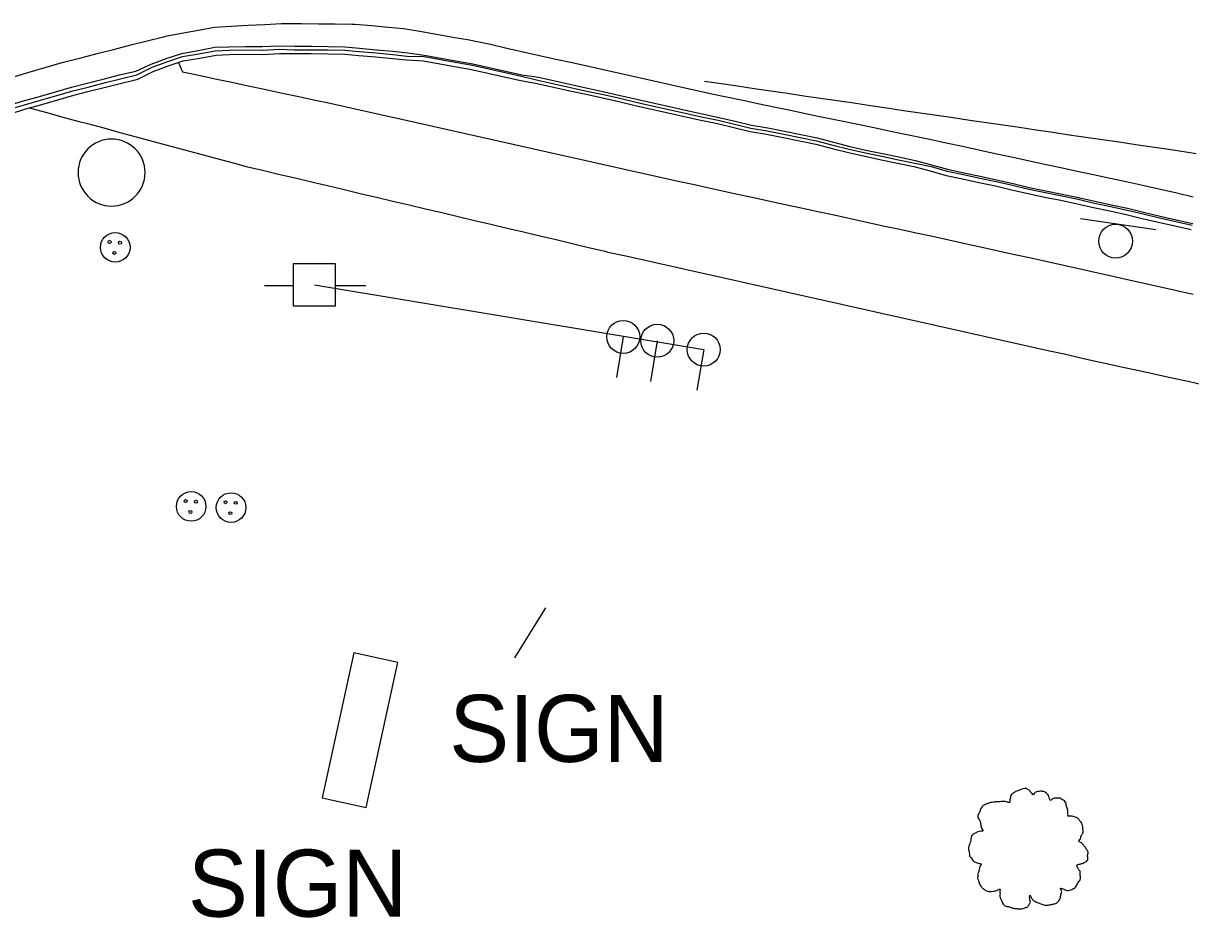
# Model space of a CAD drawing. Extents: x 1901471 to 1963503, y 756461 to 799997.
# Drawn here: x 1941809.8 to 1941879.4, y 780236.9 to 780290.2 of the extents above; entities that cross this region are included whole.
import ezdxf

# ---------------------------------------------------------------- set-up
doc = ezdxf.new("R2010")
doc.units = 0
for name, color, linetype in [('Default', 7, 'Continuous'), ('RD_EX_Bldg', 7, 'Continuous'), ('RD_EX_BldgApp', 7, 'Continuous'), ('RD_EX_Conc', 7, 'Continuous'), ('RD_EX_DR_Inlet', 7, 'Continuous'), ('RD_EX_Road', 7, 'Continuous'), ('RD_EX_UT', 7, 'Continuous'), ('RD_EX_VEG', 7, 'Continuous')]:
    doc.layers.add(name, color=color, linetype=linetype)

# ---------------------------------------------------------------- blocks, each defined once
blk = doc.blocks.new('PP')
at = {"layer": 'RD_EX_UT'}
for p, q in [((2.49, 2.51), (-2.51, 2.51)), ((-2.51, 2.51), (-2.51, -2.49)), ((2.49, -2.49), (2.49, 2.51)), ((-5.94, -0.05), (-2.47, -0.05)), ((2.42, -0.05), (6.06, -0.05)), ((-2.51, -2.49), (2.49, -2.49))]:
    blk.add_line(p, q, dxfattribs=at)
blk = doc.blocks.new('T2')
at = {"layer": 'RD_EX_VEG'}
for points in [[(0.05, 7.21), (-0.25, 7.24), (-0.57, 7.14), (-0.82, 7.04), (-1.05, 6.96), (-1.27, 6.86), (-1.57, 6.69), (-1.8, 6.49), (-1.92, 6.24), (-1.97, 6.01), (-2.02, 5.74), (-2.02, 5.56), (-2.15, 5.54), (-2.3, 5.56), (-2.55, 5.64), (-2.8, 5.64), (-3.05, 5.64), (-3.4, 5.61), (-3.75, 5.61), (-4.02, 5.56), (-4.35, 5.51), (-4.72, 5.39), (-5.07, 5.26), (-5.37, 5.01), (-5.62, 4.54), (-5.75, 4.19), (-5.9, 3.94), (-5.75, 3.49), (-5.57, 3.14), (-5.55, 2.94), (-5.47, 2.52), (-5.37, 2.29), (-5.25, 2.09), (-5.32, 2.07), (-5.7, 2.02), (-6, 1.92), (-6.42, 1.69), (-6.64, 1.47), (-6.74, 1.14), (-6.77, 0.79), (-6.87, 0.59), (-6.94, 0.32), (-6.97, 0.24), (-7.02, -0.08), (-6.92, -0.53), (-6.89, -0.88), (-6.77, -1.11), (-6.62, -1.28), (-6.44, -1.53), (-6.05, -1.76), (-5.72, -1.86), (-5.52, -1.88), (-5.7, -2.38), (-5.75, -2.73), (-5.87, -3.13), (-5.87, -3.21), (-5.92, -3.68), (-5.77, -4.01), (-5.7, -4.38), (-5.52, -4.61), (-5.25, -4.91), (-4.92, -5.13), (-4.42, -5.26), (-4.02, -5.23), (-3.45, -5.06), (-3.2, -4.98), (-3.22, -5.16), (-3.2, -5.53), (-3.2, -5.96), (-3.05, -6.28), (-2.95, -6.56), (-2.8, -6.81), (-2.47, -7.03), (-2.07, -7.11), (-1.65, -7.26), (-1.2, -7.33), (-0.7, -7.36), (-0.1, -7.21), (0.18, -7.08), (0.28, -6.91), (0.48, -6.53), (0.43, -6.31), (0.45, -5.71), (0.55, -5.88), (0.73, -6.23), (1.23, -6.53), (1.63, -6.71), (2.1, -6.86), (2.4, -6.93), (2.88, -6.86), (3.25, -6.78), (3.63, -6.66), (3.93, -6.38), (4.1, -6.11), (4.15, -5.83), (4.23, -5.46), (4.28, -5.28)], [(4.28, -5.28), (4.2, -5.11), (4.15, -4.86), (4.23, -4.88), (4.4, -4.93), (4.68, -5.06), (4.9, -5.13), (5.23, -5.11), (5.5, -5.01), (5.95, -4.73), (6.22, -4.26), (6.5, -3.86), (6.57, -3.53), (6.52, -3.31), (6.5, -2.81), (6.3, -2.56), (6.25, -2.43), (6.15, -2.03), (6.22, -1.98), (6.5, -1.93), (6.87, -1.81), (7.15, -1.68), (7.37, -1.51), (7.45, -1.28), (7.42, -0.88), (7.47, -0.48), (7.4, -0.33), (7.3, -0.18), (7.22, 0.02), (7.07, 0.17), (6.97, 0.32), (6.87, 0.42), (6.75, 0.57), (6.57, 0.69), (6.42, 0.74), (6.37, 0.89), (6.52, 1.09), (6.57, 1.19), (6.6, 1.42), (6.82, 1.77), (6.87, 2.17), (6.82, 2.59), (6.77, 2.87), (6.62, 3.14), (6.42, 3.39), (6.3, 3.56), (6.12, 3.69), (5.8, 3.81), (5.55, 3.86), (5.2, 3.86), (5, 3.91), (5.03, 3.96), (5.03, 4.11), (5.03, 4.39), (4.95, 4.84), (4.8, 5.34), (4.8, 5.36), (4.7, 5.61), (4.48, 5.81), (4.3, 5.91), (4.1, 6.04), (3.85, 6.06), (3.55, 6.06), (3.28, 6.01), (3.08, 5.91), (2.9, 5.79), (2.83, 5.94), (2.73, 6.24), (2.68, 6.39), (2.53, 6.56), (2.3, 6.76), (1.85, 6.89), (1.23, 6.81), (0.93, 6.61), (0.78, 6.44), (0.73, 6.56), (0.53, 6.76), (0.43, 6.94), (0.25, 7.06), (0.1, 7.16), (0, 7.21)]]:
    blk.add_spline(points, degree=3, dxfattribs=at)
blk = doc.blocks.new('MH')
at = {"layer": 'RD_EX_DR_Inlet'}
for centre, radius in [((0, 0), 1.75), ((-0.66, 0.63), 0.175), ((0.56, 0.56), 0.175), ((-0.09, -0.66), 0.175)]:
    blk.add_circle(centre, radius, dxfattribs=at)
blk = doc.blocks.new('GW')
at = {"layer": 'RD_EX_UT'}
blk.add_line((0, 0), (0, 5), dxfattribs=at)
blk.add_circle((0, 0), 2, dxfattribs=at)
blk = doc.blocks.new('OP')
at = {"layer": 'Default'}
for start, end in [(90, 270), (270, 90)]:
    blk.add_arc((0, 0), 0.127, start, end, dxfattribs=at)
blk = doc.blocks.new('SIGN')
at = {"layer": 'RD_EX_BldgApp'}
blk.add_line((-4.52, -2.02), (4.48, -2.02), dxfattribs=at)
blk.add_circle((0, 0), 2, dxfattribs=at)

msp = doc.modelspace()

# ---------------------------------------------------------------- linework, layer by layer
at = {"layer": 'RD_EX_Bldg'}
msp.add_lwpolyline([(1941839.1, 780252.38), (1941840.96, 780255.37)], dxfattribs=at)
msp.add_lwpolyline([(1941830.24, 780243.46), (1941832.13, 780252.12), (1941829.51, 780252.69), (1941827.62, 780244.03)], close=True, dxfattribs=at)
at = {"layer": 'RD_EX_Conc'}
for points in [[(1941808.83, 780285.32), (1941809.79, 780285.6), (1941810.75, 780285.86), (1941811.71, 780286.14), (1941812.67, 780286.42), (1941813.59, 780286.66), (1941814.56, 780286.9), (1941815.53, 780287.15), (1941816.5, 780287.38), (1941817.42, 780287.8), (1941818.37, 780288.15), (1941819.24, 780288.44), (1941820.22, 780288.62), (1941821.21, 780288.8), (1941822.05, 780288.83), (1941823.05, 780288.85), (1941824.06, 780288.84), (1941825.05, 780288.89), (1941825.97, 780288.86), (1941826.97, 780288.86), (1941827.97, 780288.85), (1941828.97, 780288.82), (1941829.85, 780288.75), (1941830.85, 780288.66), (1941831.84, 780288.57), (1941832.72, 780288.47), (1941833.71, 780288.33), (1941834.7, 780288.15), (1941835.68, 780287.98), (1941836.6, 780287.81), (1941837.58, 780287.59), (1941838.55, 780287.37), (1941839.53, 780287.15), (1941840.52, 780287.02), (1941841.5, 780286.8), (1941842.48, 780286.58), (1941843.45, 780286.36), (1941844.43, 780286.15), (1941845.4, 780285.93), (1941846.38, 780285.7), (1941847.35, 780285.48), (1941848.33, 780285.27), (1941849.3, 780285.05), (1941850.28, 780284.83), (1941851.28, 780284.62), (1941852.25, 780284.39), (1941853.22, 780284.15), (1941854.21, 780283.99), (1941855.19, 780283.8), (1941856.17, 780283.6), (1941857.15, 780283.4), (1941858.12, 780283.14), (1941859.09, 780282.89), (1941860.06, 780282.67), (1941861.04, 780282.47), (1941862.02, 780282.26), (1941863, 780282.06), (1941863.96, 780281.8), (1941864.92, 780281.53), (1941865.9, 780281.32), (1941866.88, 780281.11), (1941867.85, 780280.9), (1941868.83, 780280.67), (1941869.8, 780280.45), (1941870.78, 780280.24), (1941871.76, 780280.05), (1941872.74, 780279.84), (1941873.72, 780279.62), (1941874.69, 780279.41), (1941875.67, 780279.2), (1941876.62, 780278.96), (1941877.6, 780278.74), (1941878.57, 780278.52), (1941879.55, 780278.29)], [(1941808.89, 780285.1), (1941809.85, 780285.37), (1941810.82, 780285.64), (1941811.78, 780285.92), (1941812.74, 780286.2), (1941813.65, 780286.43), (1941814.61, 780286.68), (1941815.58, 780286.92), (1941816.56, 780287.16), (1941817.47, 780287.61), (1941818.41, 780287.96), (1941819.28, 780288.25), (1941820.26, 780288.42), (1941821.24, 780288.6), (1941822.06, 780288.63), (1941823.06, 780288.66), (1941824.07, 780288.64), (1941825.06, 780288.7), (1941825.97, 780288.66), (1941826.97, 780288.66), (1941827.97, 780288.66), (1941828.97, 780288.63), (1941829.83, 780288.55), (1941830.83, 780288.47), (1941831.83, 780288.38), (1941832.69, 780288.28), (1941833.7, 780288.26), (1941834.68, 780288.08), (1941835.67, 780287.9), (1941836.59, 780287.73), (1941837.56, 780287.52), (1941838.54, 780287.3), (1941839.51, 780287.08), (1941840.49, 780286.85), (1941841.46, 780286.63), (1941842.44, 780286.41), (1941843.41, 780286.19), (1941844.39, 780285.98), (1941845.37, 780285.76), (1941846.34, 780285.53), (1941847.31, 780285.31), (1941848.29, 780285.1), (1941849.27, 780284.88), (1941850.24, 780284.66), (1941851.24, 780284.45), (1941852.21, 780284.22), (1941853.19, 780283.98), (1941854.17, 780283.82), (1941855.16, 780283.63), (1941856.14, 780283.43), (1941857.11, 780283.23), (1941858.08, 780282.97), (1941859.05, 780282.72), (1941860.03, 780282.5), (1941861.01, 780282.3), (1941861.99, 780282.09), (1941862.97, 780281.89), (1941863.94, 780281.7), (1941864.9, 780281.42), (1941865.88, 780281.21), (1941866.85, 780281), (1941867.83, 780280.79), (1941868.81, 780280.57), (1941869.78, 780280.35), (1941870.76, 780280.14), (1941871.74, 780279.94), (1941872.72, 780279.74), (1941873.69, 780279.51), (1941874.67, 780279.3), (1941875.65, 780279.09), (1941876.6, 780278.86), (1941877.57, 780278.64), (1941878.55, 780278.41), (1941879.52, 780278.19)], [(1941808.97, 780284.82), (1941809.93, 780285.13), (1941810.89, 780285.39), (1941811.85, 780285.67), (1941812.81, 780285.95), (1941813.71, 780286.18), (1941814.68, 780286.43), (1941815.65, 780286.67), (1941816.62, 780286.91), (1941817.54, 780287.35), (1941818.48, 780287.71), (1941819.32, 780287.99), (1941820.31, 780288.16), (1941821.29, 780288.34), (1941822.08, 780288.37), (1941823.08, 780288.39), (1941824.08, 780288.38), (1941825.08, 780288.43), (1941825.96, 780288.43), (1941826.96, 780288.43), (1941827.96, 780288.42), (1941828.96, 780288.39), (1941829.81, 780288.32), (1941830.81, 780288.24), (1941831.81, 780288.14), (1941832.65, 780288.05), (1941833.66, 780287.99), (1941834.64, 780287.82), (1941835.62, 780287.64), (1941836.53, 780287.48), (1941837.5, 780287.26), (1941838.48, 780287.04), (1941839.46, 780286.82), (1941840.44, 780286.65), (1941841.42, 780286.43), (1941842.39, 780286.21), (1941843.37, 780286), (1941844.34, 780285.78), (1941845.32, 780285.56), (1941846.29, 780285.33), (1941847.27, 780285.11), (1941848.25, 780284.9), (1941849.22, 780284.68), (1941850.2, 780284.46), (1941851.2, 780284.25), (1941852.17, 780284.02), (1941853.15, 780283.78), (1941854.13, 780283.62), (1941855.12, 780283.43), (1941856.09, 780283.23), (1941857.07, 780283.03), (1941858.04, 780282.77), (1941859.01, 780282.52), (1941859.99, 780282.3), (1941860.97, 780282.1), (1941861.94, 780281.89), (1941862.92, 780281.69), (1941863.88, 780281.43), (1941864.84, 780281.16), (1941865.82, 780280.95), (1941866.8, 780280.74), (1941867.78, 780280.53), (1941868.75, 780280.3), (1941869.73, 780280.08), (1941870.7, 780279.87), (1941871.68, 780279.68), (1941872.66, 780279.47), (1941873.64, 780279.25), (1941874.61, 780279.04), (1941875.59, 780278.83), (1941876.54, 780278.6), (1941877.51, 780278.37), (1941878.49, 780278.15), (1941879.46, 780277.93)], [(1941819.05, 780287.9), (1941819.15, 780287.66), (1941819.29, 780287.34), (1941820.26, 780287.13), (1941821.24, 780286.93), (1941822.22, 780286.72), (1941823.2, 780286.51), (1941824.18, 780286.3), (1941825.15, 780286.09), (1941826.13, 780285.88), (1941827.11, 780285.67), (1941828.09, 780285.47), (1941828.36, 780285.41), (1941829.33, 780285.19), (1941830.31, 780284.97), (1941831.28, 780284.75), (1941832.26, 780284.53), (1941833.24, 780284.32), (1941834.21, 780284.1), (1941835.19, 780283.88), (1941836.16, 780283.66), (1941837.14, 780283.44), (1941838.12, 780283.22), (1941839.09, 780283.01), (1941840.07, 780282.79), (1941841.04, 780282.57), (1941842.02, 780282.35), (1941843, 780282.13), (1941843.97, 780281.91), (1941844.95, 780281.7), (1941845.92, 780281.48), (1941846.9, 780281.26), (1941847.87, 780281.04), (1941848.85, 780280.82), (1941849.83, 780280.61), (1941850.34, 780280.49), (1941851.32, 780280.28), (1941852.3, 780280.07), (1941853.27, 780279.86), (1941854.25, 780279.64), (1941855.23, 780279.43), (1941856.2, 780279.22), (1941857.18, 780279.01), (1941858.16, 780278.8), (1941859.14, 780278.59), (1941860.11, 780278.37), (1941861.09, 780278.16), (1941862.07, 780277.95), (1941863.05, 780277.74), (1941864.02, 780277.53), (1941865, 780277.32), (1941865.98, 780277.11), (1941866.89, 780276.91), (1941867.87, 780276.69), (1941868.84, 780276.47), (1941869.82, 780276.26), (1941870.79, 780276.04), (1941871.77, 780275.82), (1941872.75, 780275.6), (1941873.72, 780275.39), (1941874.7, 780275.17), (1941875.67, 780274.95), (1941876.65, 780274.73), (1941877.63, 780274.52), (1941878.6, 780274.3), (1941879.58, 780274.08)], [(1941810.14, 780285.19), (1941810.21, 780285.17), (1941811.18, 780284.91), (1941812.14, 780284.64), (1941813.11, 780284.38), (1941813.62, 780284.25), (1941814.59, 780283.99), (1941815.55, 780283.73), (1941816.51, 780283.47), (1941817.48, 780283.21), (1941818.44, 780282.95), (1941819.41, 780282.69), (1941820.37, 780282.43), (1941821.34, 780282.17), (1941822.3, 780281.91), (1941823.08, 780281.7), (1941824.05, 780281.47), (1941825.02, 780281.24), (1941826, 780281.01), (1941826.97, 780280.78), (1941827.94, 780280.55), (1941828.92, 780280.32), (1941829.89, 780280.09), (1941830.86, 780279.86), (1941831.84, 780279.63), (1941832.81, 780279.4), (1941833.78, 780279.17), (1941834.76, 780278.94), (1941835.73, 780278.71), (1941836.7, 780278.48), (1941837.68, 780278.25), (1941838.65, 780278.02), (1941839.62, 780277.79), (1941840.6, 780277.56), (1941841.57, 780277.33), (1941842.54, 780277.1), (1941843.51, 780276.87), (1941844.49, 780276.64), (1941844.66, 780276.59), (1941845.64, 780276.38), (1941846.62, 780276.16), (1941847.59, 780275.94), (1941848.57, 780275.72), (1941849.54, 780275.5), (1941850.52, 780275.29), (1941851.49, 780275.07), (1941852.47, 780274.85), (1941853.45, 780274.63), (1941854.42, 780274.41), (1941855.4, 780274.19), (1941856.37, 780273.98), (1941857.35, 780273.76), (1941858.33, 780273.54), (1941859.3, 780273.32), (1941860.28, 780273.1), (1941861.25, 780272.89), (1941862.23, 780272.67), (1941863.21, 780272.45), (1941864.18, 780272.23), (1941865.16, 780272.01), (1941866.13, 780271.8), (1941867.11, 780271.58), (1941868.09, 780271.36), (1941869.06, 780271.14), (1941870.04, 780270.92), (1941871.01, 780270.7), (1941871.99, 780270.49), (1941872.96, 780270.27), (1941873.94, 780270.05), (1941874.41, 780269.95), (1941875.38, 780269.73), (1941876.36, 780269.52), (1941877.34, 780269.31), (1941878.31, 780269.09), (1941879.29, 780268.88), (1941880.27, 780268.66)]]:
    msp.add_lwpolyline(points, dxfattribs=at)
at = {"layer": 'RD_EX_Road'}
for points in [[(1941809.23, 780287.05), (1941810.19, 780287.33), (1941811.15, 780287.61), (1941812.11, 780287.89), (1941812.34, 780287.95), (1941813.3, 780288.2), (1941814.27, 780288.45), (1941815.24, 780288.69), (1941816.21, 780288.94), (1941817.18, 780289.19), (1941818.15, 780289.43), (1941818.37, 780289.49), (1941819.35, 780289.67), (1941820.34, 780289.85), (1941821.2, 780290.01), (1941822.2, 780290.06), (1941823.2, 780290.12), (1941824.19, 780290.17), (1941825.19, 780290.22), (1941825.39, 780290.23), (1941826.39, 780290.22), (1941827.39, 780290.21), (1941828.39, 780290.2), (1941829.39, 780290.19), (1941829.57, 780290.19), (1941830.57, 780290.1), (1941831.56, 780290.01), (1941832.47, 780289.93), (1941833.45, 780289.76), (1941834.44, 780289.58), (1941835.42, 780289.41), (1941836.41, 780289.24), (1941836.67, 780289.19), (1941837.65, 780288.98), (1941838.63, 780288.76), (1941839.6, 780288.54), (1941840.58, 780288.32), (1941841.55, 780288.1), (1941842.53, 780287.89), (1941843.5, 780287.67), (1941844.48, 780287.45), (1941845.46, 780287.23), (1941846.43, 780287.02), (1941847.41, 780286.8), (1941848.38, 780286.58), (1941849.36, 780286.36), (1941850.34, 780286.14), (1941850.76, 780286.05), (1941851.74, 780285.85), (1941852.72, 780285.64), (1941853.7, 780285.44), (1941854.67, 780285.23), (1941855.65, 780285.03), (1941856.63, 780284.82), (1941857.61, 780284.62), (1941858.59, 780284.42), (1941859.57, 780284.21), (1941860.55, 780284.01), (1941861.53, 780283.8), (1941862.5, 780283.6), (1941863.48, 780283.4), (1941863.86, 780283.32), (1941864.84, 780283.11), (1941865.82, 780282.9), (1941866.8, 780282.69), (1941867.77, 780282.47), (1941868.75, 780282.26), (1941869.73, 780282.05), (1941870.71, 780281.84), (1941871.68, 780281.63), (1941872.66, 780281.42), (1941873.64, 780281.21), (1941874.62, 780281), (1941875.59, 780280.79), (1941876.65, 780280.56), (1941877.63, 780280.34), (1941878.6, 780280.12), (1941879.58, 780279.89)], [(1941850.42, 780286.79), (1941851.41, 780286.64), (1941852.4, 780286.5), (1941853.39, 780286.35), (1941854.38, 780286.21), (1941855.37, 780286.06), (1941856.36, 780285.91), (1941857.35, 780285.77), (1941858.34, 780285.62), (1941859.33, 780285.48), (1941860.32, 780285.33), (1941861.31, 780285.19), (1941862.3, 780285.04), (1941863.29, 780284.9), (1941864.28, 780284.75), (1941865.26, 780284.61), (1941866.25, 780284.46), (1941867.24, 780284.32), (1941868.23, 780284.17), (1941869.22, 780284.03), (1941870.21, 780283.88), (1941871.2, 780283.74), (1941872.19, 780283.59), (1941873.18, 780283.45), (1941874.17, 780283.3), (1941875.16, 780283.16), (1941876.15, 780283.01), (1941877.14, 780282.86), (1941878.13, 780282.72), (1941878.77, 780282.62), (1941879.76, 780282.47)]]:
    msp.add_lwpolyline(points, dxfattribs=at)
at = {"layer": 'RD_EX_UT'}
msp.add_lwpolyline([(1941827.16, 780274.63), (1941850.38, 780270.77)], dxfattribs=at)

# ---------------------------------------------------------------- block references
at = {"layer": 'Default', "xscale": 0.5039370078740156, "yscale": 0.5039370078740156}
msp.add_blockref('PP', (1941827.16, 780274.63), dxfattribs=at)
at = {"layer": 'RD_EX_Bldg', "xscale": 0.5039370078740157, "yscale": 0.5039370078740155, "rotation": 171.600121}
msp.add_blockref('SIGN', (1941874.95, 780277.24), dxfattribs=at)
at = {"layer": 'RD_EX_DR_Inlet', "xscale": 0.5039370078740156, "yscale": 0.5039370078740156}
for p in [(1941815.27, 780276.87), (1941819.8, 780261.42), (1941822.18, 780261.35)]:
    msp.add_blockref('MH', p, dxfattribs=at)
at = {"layer": 'RD_EX_UT', "xscale": 15.748031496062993, "yscale": 15.748031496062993}
msp.add_blockref('OP', (1941815.05, 780281.33), dxfattribs=at)
at = {"layer": 'RD_EX_UT'}
for p, xscale, yscale, rotation in [((1941845.58, 780271.53), 0.4921259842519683, 0.4921259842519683, 170.354414), ((1941847.61, 780271.3), 0.4921259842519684, 0.49212598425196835, 170.60347400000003), ((1941850.38, 780270.77), 0.49212598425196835, 0.4921259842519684, 170.46995)]:
    msp.add_blockref('GW', p, dxfattribs=dict(at, xscale=xscale, yscale=yscale, rotation=rotation))
at = {"layer": 'RD_EX_VEG', "xscale": 0.4921259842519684, "yscale": 0.4921259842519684}
msp.add_blockref('T2', (1941869.63, 780241.04), dxfattribs=at)

# ---------------------------------------------------------------- texts
at = {"layer": 'RD_EX_Road'}
for p in [(1941835.2, 780246.18), (1941819.61, 780236.95)]:
    msp.add_text('SIGN', height=4, dxfattribs=at).set_placement(p)

doc.saveas('drawing.dxf')
